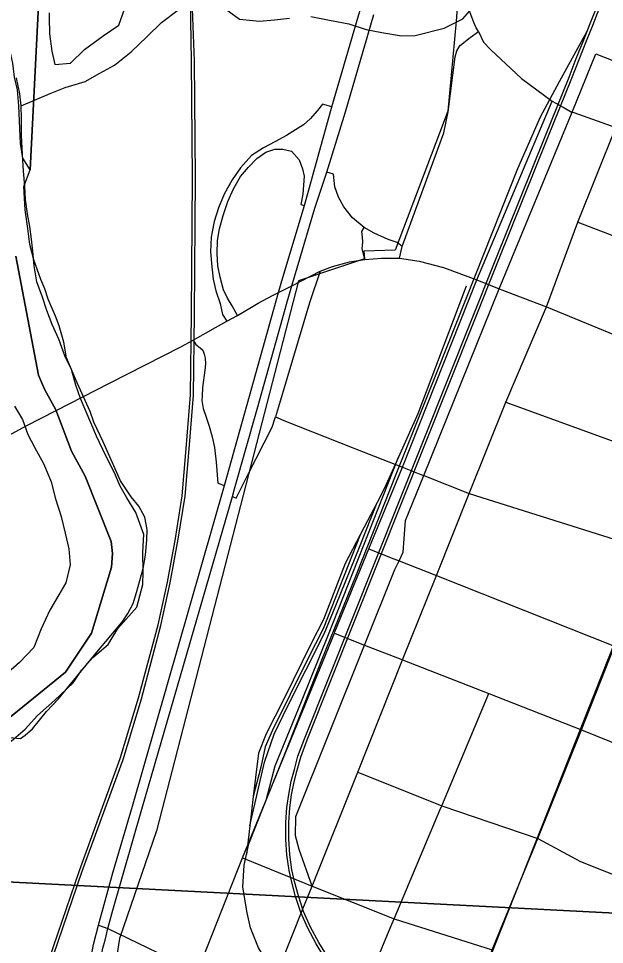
# Model space of a CAD drawing. Extents: x 0 to 42.5, y 0 to 22.
# Drawn here: x 2.4405 to 2.6781, y 20.0147 to 20.3903 of the extents above; entities that cross this region are included whole.
import ezdxf

# ---------------------------------------------------------------- set-up
doc = ezdxf.new("R2010")
doc.units = 0
for name, color, linetype in [('Default', 7, 'Continuous'), ('GM_X_City_Street', 7, 'Continuous'), ('GM_X_County_Road', 7, 'Continuous'), ('GM_X_Interchange_Ramps', 7, 'Continuous'), ('GM_X_Major_River', 7, 'Continuous'), ('GM_X_Minor_Lake', 7, 'Continuous'), ('GM_X_Minor_River', 7, 'Continuous'), ('GM_X_Rail_Line', 7, 'Continuous'), ('GM_X_Section', 7, 'Continuous'), ('GM_X_State_Route', 7, 'Continuous'), ('GM_X_US_Route', 7, 'Continuous')]:
    doc.layers.add(name, color=color, linetype=linetype)

msp = doc.modelspace()

# ---------------------------------------------------------------- linework, layer by layer
at = {"layer": 'Default'}
msp.add_lwpolyline([(2.62824, 20.5324), (2.61795, 20.38924), (2.61459, 20.35269), (2.59324, 20.29641), (2.58058, 20.29596), (2.5808, 20.29284), (2.55409, 20.28385), (2.49643, 20.06079), (2.48148, 20.01708), (2.4779, 19.99463), (2.47674, 19.97464), (2.47365, 19.97047), (2.48265, 19.88106), (2.48572, 19.85498), (2.4955, 19.78591), (2.48027, 19.78644), (2.48045, 19.79071), (2.47477, 19.82321), (2.45491, 19.83113), (2.4401, 19.83517)], dxfattribs=at)
at = {"layer": 'GM_X_City_Street'}
for p, q in [((2.58261, 20.17519), (2.59166, 20.1716)), ((2.5686, 20.14094), (2.57771, 20.13738)), ((2.55, 20.04225), (2.55952, 20.03838)), ((2.58357, 20.00304), (2.59151, 20.02195))]:
    msp.add_line(p, q, dxfattribs=at)
for points in [[(2.63538, 20.28068), (2.66492, 20.35237), (2.67464, 20.37595)], [(2.67464, 20.37595), (2.69208, 20.36916), (2.69366, 20.36854), (2.76442, 20.3406)], [(2.53134, 20.04984), (2.5686, 20.14094), (2.56882, 20.14148), (2.58261, 20.17519), (2.58382, 20.17813), (2.59618, 20.20832), (2.62639, 20.28429), (2.65691, 20.35683)], [(2.55952, 20.03838), (2.55434, 20.05326), (2.55326, 20.05728), (2.55286, 20.05879), (2.55292, 20.06658), (2.58085, 20.13615), (2.59315, 20.16679), (2.59481, 20.17034), (2.59643, 20.1738), (2.59748, 20.18671), (2.60482, 20.20491), (2.63538, 20.28068)], [(2.59166, 20.1716), (2.59481, 20.17034), (2.60994, 20.16433), (2.68209, 20.13566)], [(2.57771, 20.13738), (2.58085, 20.13615), (2.59591, 20.13027), (2.59625, 20.13014), (2.63122, 20.11649), (2.66875, 20.10184)], [(2.59151, 20.02195), (2.59286, 20.02516), (2.61136, 20.06922), (2.61208, 20.07092), (2.63122, 20.11649)], [(2.66875, 20.10184), (2.74051, 20.07266), (2.78428, 20.05487), (2.86503, 20.02204), (2.86562, 20.02194), (2.86944, 20.02125)], [(2.57804, 20.08464), (2.61208, 20.07092), (2.65111, 20.05768)], [(2.65111, 20.05768), (2.66836, 20.04833), (2.72173, 20.02711)], [(2.51295, 20.0031), (2.51314, 20.00356), (2.53134, 20.04984)], [(2.53134, 20.04984), (2.54952, 20.04245), (2.55, 20.04225)]]:
    msp.add_lwpolyline(points, dxfattribs=at)
at = {"layer": 'GM_X_County_Road'}
for p, q in [((2.6381, 20.23468), (2.71053, 20.20823)), ((2.54108, 19.99233), (2.55583, 20.02917))]:
    msp.add_line(p, q, dxfattribs=at)
for points in [[(2.62704, 20.385), (2.62612, 20.38657), (2.62517, 20.38874), (2.62271, 20.39522), (2.62168, 20.39876)], [(2.61923, 20.37877), (2.61972, 20.37954), (2.62368, 20.38262), (2.62704, 20.385)], [(2.62704, 20.385), (2.6291, 20.38071), (2.63187, 20.37777), (2.64441, 20.36603), (2.65691, 20.35683), (2.66129, 20.35434), (2.66452, 20.35251), (2.66492, 20.35237), (2.6656, 20.35213)], [(2.60457, 20.32112), (2.61292, 20.34397), (2.6147, 20.35242), (2.61754, 20.37474), (2.61826, 20.37723), (2.61923, 20.37877)], [(2.6656, 20.35213), (2.68271, 20.34614), (2.7559, 20.31879)], [(2.65461, 20.2733), (2.66731, 20.30767), (2.68271, 20.34614)], [(2.59495, 20.29312), (2.59605, 20.2978), (2.60457, 20.32112)], [(2.66731, 20.30767), (2.73658, 20.28115), (2.74035, 20.28127)], [(2.56281, 20.28777), (2.55851, 20.27501), (2.54927, 20.2441)], [(2.62326, 20.19762), (2.6381, 20.23468), (2.65461, 20.2733)], [(2.54927, 20.2441), (2.54588, 20.23277), (2.54468, 20.22873)], [(2.54485, 19.77772), (2.54527, 19.77918), (2.55935, 19.81862), (2.56315, 19.83049), (2.56924, 19.84953), (2.58386, 19.88659), (2.59718, 19.92035), (2.60469, 19.93941), (2.61336, 19.96139), (2.61599, 19.96805), (2.63252, 20.01248), (2.65111, 20.05768), (2.66875, 20.10184), (2.68209, 20.13566), (2.69704, 20.17433), (2.71053, 20.20823), (2.72563, 20.24413)], [(2.54468, 20.22873), (2.5487, 20.22705), (2.57577, 20.21637), (2.57716, 20.21582)], [(2.57716, 20.21582), (2.59618, 20.20832), (2.60427, 20.20512), (2.60482, 20.20491)], [(2.60482, 20.20491), (2.62326, 20.19762), (2.69704, 20.17433)], [(2.55583, 20.02917), (2.55952, 20.03838), (2.57804, 20.08464), (2.59625, 20.13014), (2.60994, 20.16433), (2.62326, 20.19762)], [(2.55952, 20.03838), (2.59286, 20.02516), (2.63252, 20.01248)], [(2.47291, 20.02256), (2.47678, 20.02115), (2.51314, 20.00356), (2.54108, 19.99233)]]:
    msp.add_lwpolyline(points, dxfattribs=at)
at = {"layer": 'GM_X_Interchange_Ramps'}
msp.add_line((2.59605, 20.2978), (2.59401, 20.29951), dxfattribs=at)
for points in [[(2.5675, 20.35448), (2.56373, 20.35558), (2.56174, 20.35296), (2.55878, 20.34965), (2.556, 20.34722), (2.55278, 20.34522), (2.54912, 20.34287), (2.54451, 20.34034), (2.5399, 20.33791), (2.53502, 20.33469), (2.5305, 20.32973), (2.5271, 20.32494), (2.52389, 20.31911), (2.52162, 20.31354), (2.51988, 20.30797), (2.51907, 20.30374)], [(2.52928, 20.26986), (2.52719, 20.27377), (2.52519, 20.2769), (2.52362, 20.2803), (2.52232, 20.28543), (2.52136, 20.29004), (2.52101, 20.295), (2.52119, 20.30023), (2.52206, 20.30501), (2.52354, 20.31041), (2.52536, 20.31606), (2.52771, 20.32128), (2.53059, 20.32624), (2.53372, 20.33007), (2.5372, 20.33355), (2.54077, 20.33616), (2.54451, 20.33738), (2.54773, 20.33738), (2.55117, 20.33655), (2.5543, 20.33298), (2.55562, 20.32938), (2.55627, 20.32639), (2.55602, 20.3227), (2.55581, 20.31913), (2.55499, 20.31491), (2.55652, 20.3145)], [(2.59401, 20.29951), (2.59033, 20.30073), (2.58477, 20.30321), (2.5806, 20.30554), (2.57599, 20.30942), (2.57244, 20.31396), (2.57022, 20.31782), (2.5688, 20.32201), (2.56819, 20.3272), (2.56553, 20.32798)], [(2.58091, 20.29257), (2.57986, 20.29698), (2.58011, 20.29958), (2.58004, 20.30164), (2.57966, 20.30387), (2.5806, 20.30554)], [(2.51907, 20.30374), (2.51866, 20.30162), (2.5184, 20.29561), (2.51884, 20.28961), (2.51945, 20.28465), (2.52049, 20.27986), (2.52223, 20.27473), (2.52328, 20.2702), (2.52494, 20.26756)], [(2.43951, 20.29386), (2.4486, 20.24569), (2.45103, 20.23998), (2.45562, 20.23158), (2.46205, 20.21482), (2.46749, 20.20471), (2.47813, 20.17823), (2.47867, 20.17328), (2.47825, 20.16777), (2.47013, 20.14103), (2.45962, 20.12513), (2.4183, 20.09176)], [(2.4183, 20.09176), (2.45962, 20.12513), (2.47013, 20.14103), (2.47825, 20.16777), (2.47867, 20.17328), (2.47813, 20.17823), (2.46749, 20.20471), (2.46205, 20.21482), (2.45562, 20.23158), (2.45103, 20.23998), (2.4486, 20.24569), (2.43951, 20.29386)], [(2.5114, 20.25978), (2.51241, 20.25808), (2.51411, 20.25674), (2.51521, 20.25572), (2.51586, 20.25413), (2.51622, 20.25249), (2.51638, 20.25021), (2.51605, 20.24765), (2.51511, 20.24067), (2.51493, 20.23724), (2.51479, 20.23532), (2.51537, 20.23208), (2.51641, 20.22899), (2.51787, 20.22492), (2.51899, 20.22069), (2.51995, 20.21636), (2.52071, 20.21041), (2.5214, 20.20178), (2.5241, 20.20088)], [(2.53369, 20.20551), (2.54338, 20.22449), (2.54468, 20.22873)], [(2.52726, 20.19648), (2.5287, 20.19573), (2.53369, 20.20551)]]:
    msp.add_lwpolyline(points, dxfattribs=at)
at = {"layer": 'GM_X_Major_River'}
for points in [[(2.43755, 20.09719), (2.44326, 20.10209), (2.44822, 20.10757), (2.45527, 20.1138), (2.4627, 20.12078), (2.46614, 20.12608), (2.47072, 20.13118), (2.47682, 20.13646), (2.48084, 20.1429), (2.48847, 20.15159), (2.49099, 20.1607), (2.49102, 20.16583), (2.49088, 20.17381), (2.4913, 20.18103), (2.48813, 20.18998), (2.48438, 20.1959), (2.48175, 20.20067), (2.47951, 20.206), (2.47595, 20.21287), (2.47221, 20.22087), (2.46567, 20.23612), (2.46381, 20.24164), (2.46195, 20.24792), (2.45934, 20.25345), (2.45691, 20.26031), (2.45411, 20.26622), (2.45206, 20.27193), (2.45019, 20.27727), (2.44796, 20.28355), (2.44686, 20.29002), (2.44633, 20.29592), (2.44579, 20.30086), (2.44506, 20.306), (2.44415, 20.31113), (2.44342, 20.31684), (2.44308, 20.32235), (2.44255, 20.32844), (2.44221, 20.33509), (2.44169, 20.34289), (2.44173, 20.34973), (2.44157, 20.35486), (2.44103, 20.3598), (2.43974, 20.36627)], [(2.43894, 20.23306), (2.44213, 20.22772), (2.44436, 20.22162), (2.44698, 20.21647), (2.45073, 20.20961), (2.45372, 20.20237), (2.45557, 20.19551), (2.4578, 20.18828), (2.45947, 20.18161), (2.46095, 20.17514), (2.46148, 20.16868), (2.45973, 20.16147), (2.45685, 20.15655), (2.45322, 20.1503), (2.44976, 20.14272), (2.44668, 20.13514), (2.44096, 20.12909), (2.43277, 20.12211)]]:
    msp.add_lwpolyline(points, dxfattribs=at)
at = {"layer": 'GM_X_Minor_Lake'}
msp.add_lwpolyline([(2.45298, 20.39261), (2.45297, 20.39071), (2.45311, 20.38405), (2.45402, 20.37701), (2.45531, 20.37169), (2.46157, 20.37222), (2.46729, 20.37769), (2.4749, 20.38334), (2.48118, 20.38767), (2.48349, 20.39412), (2.4786, 20.39966), (2.47369, 20.40197), (2.47198, 20.40205)], dxfattribs=at)
at = {"layer": 'GM_X_Minor_River'}
for points in [[(2.55908, 20.39116), (2.56665, 20.38959), (2.57441, 20.38821), (2.58141, 20.38589), (2.58785, 20.38471), (2.5958, 20.38333), (2.60129, 20.38348), (2.61306, 20.38644), (2.62066, 20.3902), (2.62639, 20.39662)], [(2.44157, 20.35486), (2.45335, 20.35992), (2.45943, 20.36235), (2.46759, 20.36476), (2.47348, 20.36815), (2.47938, 20.37134), (2.48623, 20.37681), (2.49252, 20.38285), (2.49843, 20.3887), (2.50566, 20.39417)], [(2.5231, 20.3952), (2.53008, 20.39002), (2.53823, 20.38921), (2.54429, 20.38974), (2.55036, 20.39046)]]:
    msp.add_lwpolyline(points, dxfattribs=at)
at = {"layer": 'GM_X_Rail_Line'}
for p, q in [((2.53571, 20.0748), (2.53431, 20.06279)), ((2.53431, 20.06279), (2.53297, 20.05125))]:
    msp.add_line(p, q, dxfattribs=at)
for points in [[(2.61877, 19.97568), (2.63365, 20.01431), (2.73943, 20.28157), (2.77508, 20.37465), (2.82907, 20.5454), (2.87376, 20.74288), (2.88102, 20.77215), (2.88062, 20.78804), (2.87833, 20.80114), (2.86963, 20.83794), (2.85559, 20.89316), (2.85359, 20.9)], [(2.43474, 19.95037), (2.44159, 19.97222), (2.44877, 19.99295), (2.46637, 20.04439), (2.48291, 20.0898), (2.49039, 20.1144), (2.49827, 20.14405), (2.50204, 20.16147), (2.5053, 20.17914), (2.50805, 20.19656), (2.50967, 20.21576), (2.51143, 20.2376), (2.51185, 20.27032), (2.51225, 20.32565), (2.51186, 20.37315), (2.50974, 20.4295)], [(2.44046, 19.97259), (2.44764, 19.99334), (2.46524, 20.04478), (2.48177, 20.09018), (2.48924, 20.11473), (2.49711, 20.14433), (2.50087, 20.1617), (2.50412, 20.17934), (2.50686, 20.1967), (2.50848, 20.21585), (2.51023, 20.23766), (2.51065, 20.27033), (2.51105, 20.32565), (2.51066, 20.37313), (2.50973, 20.43078)], [(2.56436, 20.00989), (2.56118, 20.01498), (2.55785, 20.02127), (2.55498, 20.02764), (2.55286, 20.03415), (2.55128, 20.04001), (2.55022, 20.04472), (2.54927, 20.05104), (2.54895, 20.05734), (2.5489, 20.06425), (2.54927, 20.0703), (2.55006, 20.0756), (2.55107, 20.0809), (2.55239, 20.08575), (2.55381, 20.09108), (2.55645, 20.09809), (2.63378, 20.292), (2.654, 20.34248), (2.66372, 20.36656), (2.66664, 20.37408), (2.66968, 20.38166), (2.67234, 20.38829), (2.67478, 20.39467)], [(2.56535, 20.01056), (2.56222, 20.01558), (2.55892, 20.0218), (2.5561, 20.02807), (2.55401, 20.03449), (2.55245, 20.04029), (2.5514, 20.04494), (2.55046, 20.05116), (2.55015, 20.05738), (2.55009, 20.06422), (2.55046, 20.07018), (2.55124, 20.0754), (2.55224, 20.08063), (2.55354, 20.08544), (2.55495, 20.09071), (2.55757, 20.09766), (2.6349, 20.29156), (2.65512, 20.34203), (2.66483, 20.36612), (2.66776, 20.37364), (2.67079, 20.38122), (2.67346, 20.38785), (2.67591, 20.39428)], [(2.54087, 20.07323), (2.54911, 20.09366), (2.56348, 20.13023), (2.57753, 20.16482), (2.59359, 20.20548), (2.61036, 20.24741), (2.62586, 20.28626), (2.64296, 20.32944), (2.6521, 20.3504), (2.65978, 20.36481), (2.67107, 20.38513)], [(2.62203, 20.2817), (2.60235, 20.23), (2.59455, 20.21243)], [(2.54087, 20.07323), (2.54456, 20.08713), (2.55523, 20.11321), (2.56615, 20.14048), (2.59455, 20.21243)], [(2.59455, 20.21243), (2.58896, 20.19982), (2.58589, 20.19393)], [(2.53431, 20.06279), (2.54028, 20.08865), (2.54422, 20.10008), (2.54959, 20.11119), (2.56449, 20.14072), (2.56922, 20.15223), (2.57909, 20.17658), (2.58589, 20.19393)], [(2.58589, 20.19393), (2.58072, 20.18399), (2.57907, 20.18087)], [(2.57907, 20.18087), (2.57295, 20.16927), (2.5642, 20.14649), (2.55923, 20.1368), (2.54826, 20.11451), (2.5409, 20.10018), (2.53776, 20.09229), (2.53661, 20.08251), (2.53571, 20.0748)], [(2.57907, 20.18087), (2.56402, 20.1427), (2.55778, 20.13057), (2.54352, 20.10158), (2.54047, 20.09489), (2.53877, 20.08668), (2.53571, 20.0748)], [(2.53297, 20.05125), (2.53393, 20.0556), (2.5398, 20.07057), (2.54087, 20.07323)], [(2.80043, 19.89458), (2.73575, 19.91948), (2.69333, 19.93619), (2.63794, 19.95803), (2.59221, 19.9761), (2.56538, 19.9865), (2.55534, 19.99279), (2.54721, 19.99923), (2.54272, 20.00549), (2.53777, 20.01341), (2.53463, 20.02148), (2.53324, 20.02757), (2.53147, 20.03792), (2.53199, 20.04684), (2.53297, 20.05125)]]:
    msp.add_lwpolyline(points, dxfattribs=at)
at = {"layer": 'GM_X_Section'}
for points in [[(2.45631, 20.54783), (2.44523, 20.32894), (2.44222, 20.33369), (2.4413, 20.33956), (2.44062, 20.35491), (2.44008, 20.36135), (2.43896, 20.36647), (2.43824, 20.37215), (2.43694, 20.37822), (2.43414, 20.38808), (2.43041, 20.39947)], [(2.43125, 20.09926), (2.44128, 20.09827), (2.44318, 20.09959), (2.44622, 20.10222), (2.45194, 20.1092), (2.4567, 20.11429), (2.46413, 20.12335), (2.46984, 20.13033), (2.47232, 20.13335), (2.47803, 20.14014), (2.4828, 20.1458), (2.4849, 20.14901), (2.487, 20.15298), (2.48835, 20.15751), (2.49104, 20.16716), (2.49202, 20.17265), (2.49261, 20.17889), (2.49263, 20.18306), (2.49171, 20.18799), (2.48927, 20.19255), (2.48626, 20.19635), (2.484, 20.19958), (2.48193, 20.20281), (2.47912, 20.20888), (2.47481, 20.21857), (2.47106, 20.22654), (2.46957, 20.2309), (2.46432, 20.24248), (2.46001, 20.25273), (2.45891, 20.25898), (2.45704, 20.26562), (2.45555, 20.26961), (2.45255, 20.27644), (2.45125, 20.28061), (2.44956, 20.28441), (2.44675, 20.29237), (2.44508, 20.29863), (2.44435, 20.30508), (2.44325, 20.31266), (2.44273, 20.32213), (2.44523, 20.32894), (2.45631, 20.54783)], [(2.97397, 20.51334), (2.94222, 20.01405), (2.42774, 20.04057)]]:
    msp.add_lwpolyline(points, dxfattribs=at)
msp.add_lwpolyline([(2.94222, 20.01405), (2.90759, 19.50738), (2.39595, 19.53408), (2.42774, 20.04057)], close=True, dxfattribs=at)
at = {"layer": 'GM_X_State_Route'}
for p, q in [((2.65461, 20.2733), (2.69451, 20.25684)), ((2.52494, 20.26756), (2.52928, 20.26986)), ((2.5114, 20.25978), (2.52043, 20.26497)), ((2.52043, 20.26497), (2.52494, 20.26756)), ((2.50632, 20.2572), (2.5114, 20.25978))]:
    msp.add_line(p, q, dxfattribs=at)
for points in [[(2.56281, 20.28777), (2.56781, 20.28968), (2.57472, 20.29158), (2.58091, 20.29257)], [(2.58091, 20.29257), (2.58772, 20.29315), (2.59495, 20.29312)], [(2.59495, 20.29312), (2.60294, 20.29185), (2.61286, 20.28932), (2.62639, 20.28429)], [(2.54356, 20.2779), (2.54599, 20.27918), (2.55134, 20.28193), (2.56281, 20.28777)], [(2.62639, 20.28429), (2.63538, 20.28068), (2.65461, 20.2733)], [(2.52928, 20.26986), (2.53772, 20.27481), (2.54356, 20.2779)], [(2.43069, 20.21808), (2.44365, 20.22508), (2.45573, 20.23131), (2.47736, 20.24246), (2.50632, 20.2572)]]:
    msp.add_lwpolyline(points, dxfattribs=at)
at = {"layer": 'GM_X_US_Route'}
for p, q in [((2.65461, 20.2733), (2.69451, 20.25684)), ((2.52494, 20.26756), (2.52928, 20.26986)), ((2.5114, 20.25978), (2.52043, 20.26497)), ((2.52043, 20.26497), (2.52494, 20.26756)), ((2.50632, 20.2572), (2.5114, 20.25978))]:
    msp.add_line(p, q, dxfattribs=at)
for points in [[(2.48683, 19.78349), (2.47872, 19.84567), (2.4717, 19.89743), (2.46666, 19.9368), (2.46578, 19.94985), (2.46534, 19.96334), (2.46567, 19.97913), (2.46709, 19.99262), (2.46936, 20.00598), (2.4709, 20.01464), (2.47291, 20.02256), (2.47883, 20.04383), (2.48673, 20.07075), (2.5241, 20.20088), (2.54599, 20.27918), (2.54732, 20.28393), (2.55652, 20.3145), (2.5675, 20.35448), (2.60208, 20.47298)], [(2.54918, 20.27445), (2.55134, 20.28193), (2.5607, 20.31338), (2.56553, 20.32798), (2.5731, 20.35242), (2.58217, 20.38353), (2.58464, 20.39198)], [(2.56281, 20.28777), (2.56781, 20.28968), (2.57472, 20.29158), (2.58091, 20.29257)], [(2.58091, 20.29257), (2.58772, 20.29315), (2.59495, 20.29312)], [(2.59495, 20.29312), (2.60294, 20.29185), (2.61286, 20.28932), (2.62639, 20.28429)], [(2.54356, 20.2779), (2.54599, 20.27918), (2.55134, 20.28193), (2.56281, 20.28777)], [(2.62639, 20.28429), (2.63538, 20.28068), (2.65461, 20.2733)], [(2.52928, 20.26986), (2.53772, 20.27481), (2.54356, 20.2779)], [(2.4756, 20.01649), (2.47678, 20.02115), (2.47881, 20.02863), (2.49047, 20.06962), (2.52726, 20.19648), (2.52813, 20.19955), (2.53724, 20.2319), (2.5486, 20.27246), (2.54918, 20.27445)], [(2.43069, 20.21808), (2.44365, 20.22508), (2.45573, 20.23131), (2.47736, 20.24246), (2.50632, 20.2572)], [(2.49321, 19.77755), (2.49308, 19.77852), (2.49221, 19.7848), (2.48431, 19.84687), (2.47707, 19.89995), (2.47247, 19.93811), (2.47071, 19.95742), (2.47027, 19.97562), (2.47115, 19.99075), (2.47324, 20.00457), (2.47477, 20.01323), (2.4756, 20.01649)]]:
    msp.add_lwpolyline(points, dxfattribs=at)

doc.saveas('drawing.dxf')
